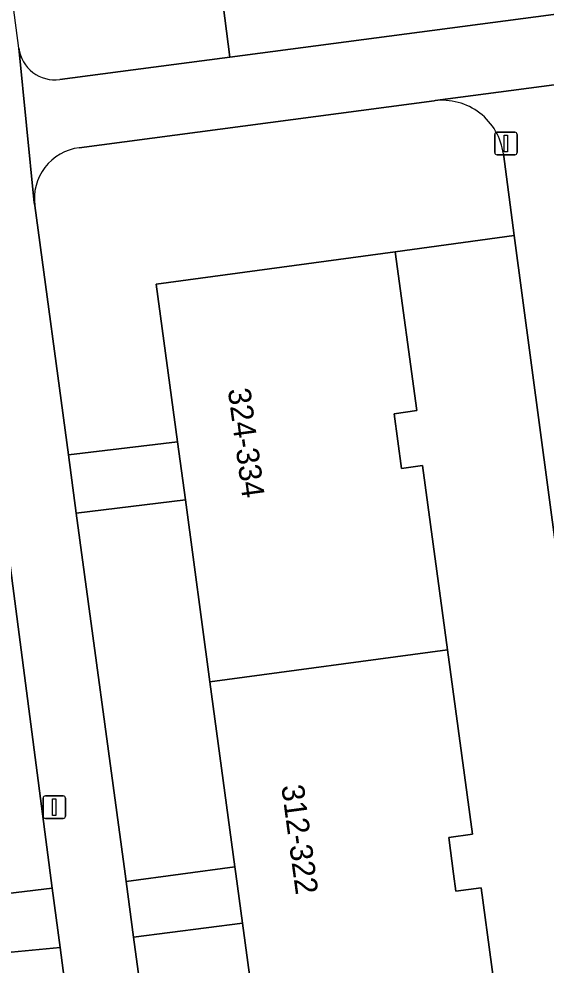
# Model space of a CAD drawing. Extents: x 161084 to 161928, y 385354 to 386522.
# Drawn here: x 161241.07 to 161264.47, y 385495.94 to 385537.96 of the extents above; entities that cross this region are included whole.
import ezdxf

# ---------------------------------------------------------------- set-up
doc = ezdxf.new("R2010")
doc.units = 0
for name, color, linetype in [('IMGEO_Berm_groen', 7, 'Continuous'), ('IMGEO_Groenvoorziening', 7, 'Continuous'), ('IMGEO_Lichtmast', 7, 'Continuous'), ('IMGEO_Pand', 7, 'Continuous'), ('IMGEO_Pand_nummerreeks', 7, 'Continuous'), ('IMGEO_Voetpad_open', 7, 'Continuous')]:
    doc.layers.add(name, color=color, linetype=linetype)

msp = doc.modelspace()

# ---------------------------------------------------------------- linework, layer by layer
at = {"layer": 'IMGEO_Berm_groen'}
for points in [[(161240.406, 385515.739), (161237.566, 385515.337), (161239.704, 385499.023), (161242.543, 385499.354)], [(161242.894, 385496.715), (161240.093, 385496.459), (161240.767, 385491.32), (161241.98, 385482.691), (161244.69, 385483.009)]]:
    msp.add_lwpolyline(points, close=True, dxfattribs=at)
at = {"layer": 'IMGEO_Groenvoorziening'}
for points in [[(161242.881, 385535.266), (161246.136, 385535.696), (161250.436, 385536.264), (161249.742, 385541.592), (161245.441, 385541.034), (161244.084, 385551.492)], [(161259.499, 385534.321), (161243.736, 385532.239)], [(161263.051, 385528.333), (161262.572, 385531.961)], [(161241.77, 385529.671), (161243.265, 385518.603), (161248.108, 385519.174), (161247.162, 385526.183), (161257.769, 385527.619), (161263.051, 385528.333)]]:
    msp.add_lwpolyline(points, dxfattribs=at)
for points in [[(161249.547, 385508.516), (161248.455, 385516.607), (161243.615, 385516.012), (161245.778, 385500), (161245.825, 385499.649), (161250.654, 385500.31)], [(161251.892, 385491.138), (161250.992, 385497.81), (161246.158, 385497.183), (161248.012, 385483.457), (161252.85, 385484.037)]]:
    msp.add_lwpolyline(points, close=True, dxfattribs=at)
for centre, radius, start, end in [((161242.668, 385536.867), 1.615, 187.5111, 277.5657), ((161259.859, 385531.609), 2.736, 7.3916, 97.5613), ((161244.037, 385529.972), 2.287, 97.5623, 187.5641)]:
    msp.add_arc(centre, radius, start, end, dxfattribs=at)
at = {"layer": 'IMGEO_Lichtmast'}
for p, q in [((161262.192, 385532.025), (161262.192, 385532.825)), ((161262.192, 385532.825), (161262.192, 385532.025)), ((161262.292, 385532.925), (161263.082, 385532.925)), ((161263.082, 385532.925), (161262.292, 385532.925)), ((161263.182, 385532.825), (161263.182, 385532.025)), ((161263.182, 385532.025), (161263.182, 385532.825)), ((161263.082, 385531.925), (161262.292, 385531.925)), ((161262.292, 385531.925), (161263.082, 385531.925)), ((161242.142, 385502.556), (161242.142, 385503.356)), ((161242.142, 385503.356), (161242.142, 385502.556)), ((161242.242, 385503.456), (161243.032, 385503.456)), ((161243.032, 385503.456), (161242.242, 385503.456)), ((161243.132, 385503.356), (161243.132, 385502.556)), ((161243.132, 385502.556), (161243.132, 385503.356)), ((161243.032, 385502.456), (161242.242, 385502.456)), ((161242.242, 385502.456), (161243.032, 385502.456))]:
    msp.add_line(p, q, dxfattribs=at)
for points in [[(161262.612, 385532.8), (161262.762, 385532.8), (161262.762, 385532.05), (161262.612, 385532.05), (161262.612, 385532.8)], [(161242.562, 385503.331), (161242.712, 385503.331), (161242.712, 385502.581), (161242.562, 385502.581), (161242.562, 385503.331)]]:
    msp.add_lwpolyline(points, dxfattribs=at)
for centre, start, end in [((161262.292, 385532.825), 90, 180), ((161262.292, 385532.825), 90, 180), ((161263.082, 385532.825), 0, 90), ((161263.082, 385532.825), 360, 90), ((161262.292, 385532.025), 180, 270), ((161262.292, 385532.025), 180, 270), ((161263.082, 385532.025), 270, 0), ((161263.082, 385532.025), 270, 0), ((161242.242, 385503.356), 90, 180), ((161242.242, 385503.356), 90, 180), ((161243.032, 385503.356), 0, 90), ((161243.032, 385503.356), 360, 90), ((161242.242, 385502.556), 180, 270), ((161242.242, 385502.556), 180, 270), ((161243.032, 385502.556), 270, 0), ((161243.032, 385502.556), 270, 0)]:
    msp.add_arc(centre, 0.1, start, end, dxfattribs=at)
at = {"layer": 'IMGEO_Pand'}
for points in [[(161257.72, 385520.426), (161258.724, 385520.562), (161257.769, 385527.619), (161247.162, 385526.183), (161248.108, 385519.174), (161248.455, 385516.607), (161249.547, 385508.516), (161260.088, 385509.939), (161258.98, 385518.124), (161258.048, 385517.998)], [(161260.145, 385501.612), (161261.196, 385501.754), (161260.088, 385509.939), (161249.547, 385508.516), (161250.654, 385500.31), (161250.696, 385500), (161250.992, 385497.81), (161251.892, 385491.138), (161262.498, 385492.569), (161261.587, 385499.368), (161260.467, 385499.219), (161260.362, 385500)]]:
    msp.add_lwpolyline(points, close=True, dxfattribs=at)
at = {"layer": 'IMGEO_Voetpad_open'}
for points in [[(161299.696, 385548.127), (161292.538, 385547.198), (161292.41, 385548.181), (161289.97, 385547.864), (161290.104, 385546.835), (161281.916, 385545.773), (161273.728, 385544.71), (161273.59, 385545.772), (161271.17, 385545.458), (161271.296, 385544.491), (161263.127, 385543.431), (161254.957, 385542.37), (161254.837, 385543.295), (161252.37, 385542.975), (161252.503, 385541.951), (161249.742, 385541.592), (161250.436, 385536.264), (161300.38, 385542.861)], [(161248.108, 385519.174), (161243.265, 385518.603), (161243.615, 385516.012), (161248.455, 385516.607)], [(161250.696, 385500), (161250.654, 385500.31), (161245.825, 385499.649), (161246.158, 385497.183), (161250.992, 385497.81)], [(161242.543, 385499.354), (161239.704, 385499.023), (161240.093, 385496.459), (161242.894, 385496.715)]]:
    msp.add_lwpolyline(points, close=True, dxfattribs=at)
for points in [[(161239.748, 385546.589), (161236.498, 385546.189), (161238.063, 385534.381), (161238.25, 385531.707), (161240.162, 385518.052), (161240.406, 385515.739), (161242.543, 385499.354), (161242.894, 385496.715), (161244.69, 385483.009), (161245.058, 385480.755), (161247.973, 385459.037), (161246.11, 385458.67), (161248.719, 385447.607), (161250.012, 385441.75), (161251.01, 385436.86), (161251.747, 385433.067), (161261.121, 385376.774), (161261.708, 385373.229), (161261.939, 385371.83)], [(161253.495, 385443.122), (161252.465, 385450.476), (161252.464, 385450.5), (161250.899, 385462.085), (161250.551, 385464.667), (161248.356, 385480.914), (161248.012, 385483.457), (161246.158, 385497.183), (161245.825, 385499.649), (161245.778, 385500), (161243.615, 385516.012), (161243.265, 385518.603), (161241.77, 385529.671), (161241.743, 385529.794), (161241.067, 385536.656), (161239.748, 385546.589)], [(161300.38, 385542.861), (161250.436, 385536.264), (161246.136, 385535.696), (161242.881, 385535.266)], [(161243.736, 385532.239), (161259.499, 385534.321), (161259.544, 385534.331), (161275.178, 385536.4), (161275.233, 385536.402), (161299.507, 385539.662)], [(161241.067, 385536.656), (161241.743, 385529.794), (161241.77, 385529.671)], [(161275.233, 385536.402), (161275.178, 385536.4), (161259.544, 385534.331), (161259.499, 385534.321)], [(161262.572, 385531.961), (161263.051, 385528.333), (161266.836, 385500), (161272.44, 385458.049), (161272.909, 385454.562)], [(161272.44, 385458.049), (161266.836, 385500), (161263.051, 385528.333), (161257.769, 385527.619), (161258.724, 385520.562), (161257.72, 385520.426), (161258.048, 385517.998), (161258.98, 385518.124), (161260.088, 385509.939), (161261.196, 385501.754), (161260.145, 385501.612), (161260.362, 385500), (161260.467, 385499.219), (161261.587, 385499.368), (161262.498, 385492.569)]]:
    msp.add_lwpolyline(points, dxfattribs=at)
for centre, radius, start, end in [((161242.668, 385536.867), 1.615, 187.5111, 277.5657), ((161259.859, 385531.609), 2.736, 7.3916, 97.5613), ((161244.037, 385529.972), 2.287, 97.5623, 187.5641)]:
    msp.add_arc(centre, radius, start, end, dxfattribs=at)

# ---------------------------------------------------------------- texts
at = {"layer": 'IMGEO_Pand_nummerreeks'}
for s, p in [('324-334', (161250.337, 385521.501)), ('312-322', (161252.713, 385503.894))]:
    msp.add_text(s, height=1, rotation=277.6889, dxfattribs=at).set_placement(p)

doc.saveas('drawing.dxf')
